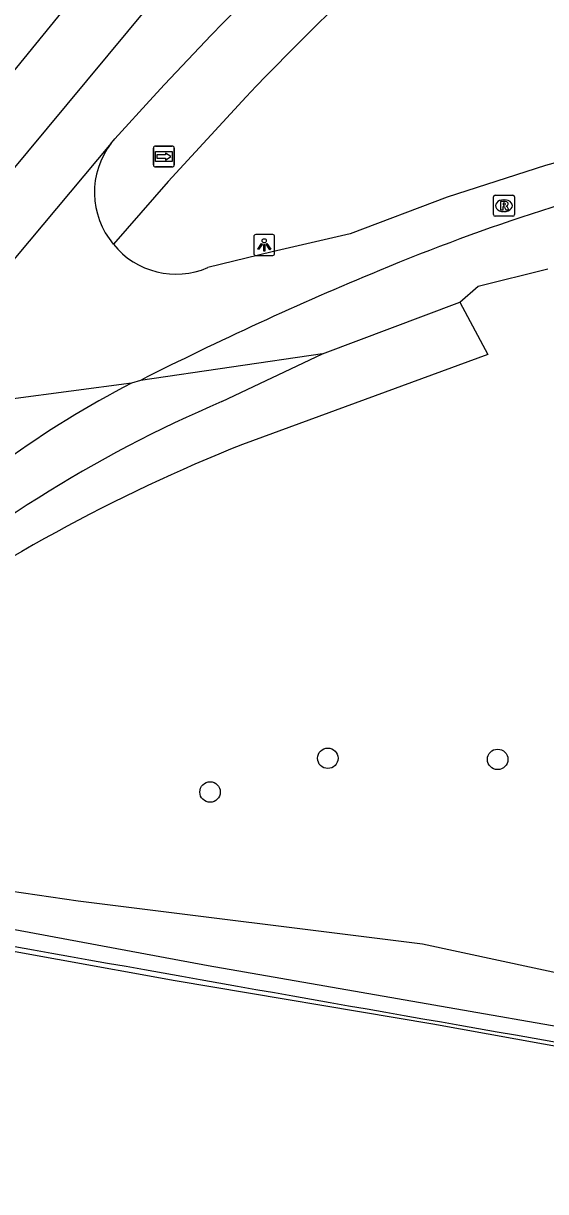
# Model space of a CAD drawing. Extents: x 160806 to 161707, y 383697 to 384148.
# Drawn here: x 160841 to 160865.9, y 383697.8 to 383753.5 of the extents above; entities that cross this region are included whole.
import ezdxf

# ---------------------------------------------------------------- set-up
doc = ezdxf.new("R2010")
doc.units = 0
for name, color, linetype in [('IMGEO_Boom', 7, 'Continuous'), ('IMGEO_Fietspad_open', 7, 'Continuous'), ('IMGEO_Geluidsscherm', 7, 'Continuous'), ('IMGEO_Groenvoorziening', 7, 'Continuous'), ('IMGEO_Lichtpunt', 7, 'Continuous'), ('IMGEO_Muur', 7, 'Continuous'), ('IMGEO_Rijbaan_lokaal_gesloten', 7, 'Continuous'), ('IMGEO_Rijbaan_lokaal_open', 7, 'Continuous'), ('IMGEO_Rioolput', 7, 'Continuous'), ('IMGEO_Spoorbaan_halfverhard', 7, 'Continuous'), ('IMGEO_Voetpad_open', 7, 'Continuous'), ('IMGEO_Wegwijzer', 7, 'Continuous')]:
    doc.layers.add(name, color=color, linetype=linetype)

msp = doc.modelspace()

# ---------------------------------------------------------------- linework, layer by layer
at = {"layer": 'IMGEO_Boom'}
for centre in [(160855.51, 383718.44), (160863.613, 383718.387), (160849.893, 383716.83)]:
    msp.add_circle(centre, 0.489, dxfattribs=at)
at = {"layer": 'IMGEO_Fietspad_open'}
msp.add_arc((160867.026, 383695.722), 45.663, 117.2141, 126.0828, dxfattribs=at)
at = {"layer": 'IMGEO_Geluidsscherm'}
msp.add_lwpolyline([(160834.211, 383710.362), (160836.985, 383709.874), (160848.234, 383707.834), (160860.524, 383705.775), (160868.443, 383704.346), (160884.251, 383701.671), (160891.851, 383700.591), (160896.138, 383700.092), (160900.372, 383699.702), (160916.184, 383698.714), (160928.13, 383698.037), (160932.094, 383697.764)], dxfattribs=at)
at = {"layer": 'IMGEO_Groenvoorziening'}
for points in [[(160861.812, 383740.199), (160863.145, 383737.699), (160851.448, 383733.415)], [(160824.684, 383712.357), (160825.386, 383713.484), (160825.871, 383713.894), (160826.633, 383714.116), (160843.597, 383711.637), (160860.024, 383709.58), (160870.902, 383707.254), (160885.285, 383704.928), (160887.055, 383704.827)], [(160907.351, 383701.52), (160917.77, 383699.445), (160907.216, 383700.026), (160878.632, 383703.515), (160849.795, 383708.541), (160826.302, 383712.908), (160825.547, 383712.184)]]:
    msp.add_lwpolyline(points, dxfattribs=at)
msp.add_arc((160880.999, 383659.015), 80.054, 111.66262, 125.78139, dxfattribs=at)
at = {"layer": 'IMGEO_Lichtpunt'}
for p, q in [((160851.978, 383743.333), (160851.978, 383742.526)), ((160851.978, 383743.333), (160851.978, 383742.526)), ((160852.88, 383743.428), (160852.072, 383743.428)), ((160852.88, 383743.428), (160852.072, 383743.428)), ((160852.974, 383742.526), (160852.974, 383743.333)), ((160852.974, 383742.526), (160852.974, 383743.333)), ((160852.072, 383742.432), (160852.88, 383742.432)), ((160852.072, 383742.432), (160852.88, 383742.432))]:
    msp.add_line(p, q, dxfattribs=at)
for points in [[(160852.352, 383742.997), (160852.391, 383742.969), (160852.203, 383742.707), (160852.165, 383742.734), (160852.352, 383742.997)], [(160852.454, 383742.949), (160852.501, 383742.949), (160852.501, 383742.627), (160852.454, 383742.627), (160852.454, 383742.949)], [(160852.564, 383742.969), (160852.602, 383742.996), (160852.789, 383742.734), (160852.75, 383742.706), (160852.564, 383742.969)]]:
    msp.add_lwpolyline(points, dxfattribs=at)
msp.add_circle((160852.477, 383743.131), 0.0994, dxfattribs=at)
for centre, start, end in [((160852.072, 383743.333), 90, 180), ((160852.072, 383743.333), 90, 180), ((160852.88, 383743.333), 0, 90), ((160852.88, 383743.333), 0, 90), ((160852.072, 383742.526), 180, 270), ((160852.072, 383742.526), 180, 270), ((160852.88, 383742.526), 270, 0), ((160852.88, 383742.526), 270, 360)]:
    msp.add_arc(centre, 0.0946, start, end, dxfattribs=at)
at = {"layer": 'IMGEO_Muur'}
msp.add_arc((161656.602, 388258.877), 4622.02, 259.641693, 260.354582, dxfattribs=at)
at = {"layer": 'IMGEO_Rijbaan_lokaal_gesloten'}
for points in [[(160814.34, 383714.557), (160830.227, 383734.1), (160833.519, 383738.143), (160846.9, 383754.25), (160849.481, 383757.132), (160853.006, 383760.668), (160858.089, 383765.195), (160859.573, 383766.449), (160865.774, 383771.328), (160872.216, 383776.024), (160876.959, 383779.154), (160880.308, 383781.174), (160884.695, 383783.538), (160887.254, 383784.79), (160895.414, 383788.215), (160906.663, 383792.502), (160907.295, 383792.732)], [(160848.479, 383761.013), (160840.314, 383750.976)], [(160845.18, 383747.788), (160845.287, 383747.915), (160845.356, 383747.998), (160847.171, 383750)], [(160845.18, 383747.788), (160833.988, 383734.437)]]:
    msp.add_lwpolyline(points, dxfattribs=at)
msp.add_arc((160966.228, 383640.236), 161.934, 128.1859, 137.32575, dxfattribs=at)
at = {"layer": 'IMGEO_Rijbaan_lokaal_open'}
for points in [[(160893.833, 383752.495), (160892.98, 383752.388), (160892.307, 383752.284), (160885.997, 383751.478), (160878.528, 383750), (160872.188, 383748.46), (160865.9, 383746.727), (160861.199, 383745.212), (160856.578, 383743.467), (160852.854, 383742.604), (160849.79, 383741.85)], [(160846.144, 383736.33), (160840.388, 383735.567)], [(160846.58, 383736.47), (160846.144, 383736.33)]]:
    msp.add_lwpolyline(points, dxfattribs=at)
for centre, radius, start, end in [((160848.21, 383745.438), 3.835, 142.1975, 220.1311), ((160894.913, 383653.354), 95.769, 102.82369, 112.69109), ((160848.272, 383745.391), 3.853, 219.0115, 293.2031), ((160919.586, 383592.791), 161.163, 112.4778, 116.93587)]:
    msp.add_arc(centre, radius, start, end, dxfattribs=at)
at = {"layer": 'IMGEO_Rioolput'}
for p, q in [((160863.489, 383745.304), (160864.341, 383745.304)), ((160863.414, 383744.378), (160863.414, 383745.23)), ((160863.902, 383745.084), (160863.927, 383745.084)), ((160864.415, 383745.23), (160864.415, 383744.378)), ((160864.341, 383744.304), (160863.489, 383744.304)), ((160863.925, 383744.524), (160863.9, 383744.524))]:
    msp.add_line(p, q, dxfattribs=at)
for points in [[(160863.489, 383745.304), (160864.341, 383745.304)], [(160863.414, 383744.378), (160863.414, 383745.23)], [(160864.003, 383745.002), (160863.751, 383745.004), (160863.751, 383744.604)], [(160863.751, 383744.604), (160863.875, 383744.604), (160863.875, 383744.766), (160863.886, 383744.766)], [(160863.929, 383744.923), (160863.875, 383744.923), (160863.875, 383744.842)], [(160863.875, 383744.842), (160863.927, 383744.842)], [(160863.933, 383744.737), (160864.004, 383744.604), (160864.144, 383744.604), (160864.079, 383744.73)], [(160864.415, 383745.23), (160864.415, 383744.378)], [(160864.341, 383744.304), (160863.489, 383744.304)]]:
    msp.add_lwpolyline(points, dxfattribs=at)
for centre, radius, start, end in [((160863.491, 383745.228), 0.0765, 91.552, 178.448), ((160863.491, 383745.228), 0.0765, 91.552, 178.448), ((160864.339, 383745.228), 0.0765, 1.552, 88.448), ((160864.339, 383745.228), 0.0765, 1.552, 88.448), ((160863.885, 383744.713), 0.0533, 26.0293, 88.6989), ((160863.911, 383745.031), 0.19, 274.7715, 282.9687), ((160863.935, 383744.827), 0.0964, 77.0061, 93.1865), ((160863.949, 383744.884), 0.0378, 276.6634, 79.6772), ((160864.002, 383744.892), 0.109, 350.3612, 89.416), ((160864, 383744.892), 0.112, 277.5842, 350.9817), ((160863.984, 383744.677), 0.108, 29.5134, 73.7905), ((160863.491, 383744.38), 0.0765, 181.552, 268.448), ((160863.491, 383744.38), 0.0765, 181.552, 268.448), ((160864.339, 383744.38), 0.0765, 271.552, 358.448), ((160864.339, 383744.38), 0.0765, 271.552, 358.448)]:
    msp.add_arc(centre, radius, start, end, dxfattribs=at)
for centre, major_axis, ratio, start_param, end_param in [((160863.901, 383744.804), (-0.387, 0.002), 0.722429, 4.712389, 7.853982), ((160863.926, 383744.804), (-0.39, 0.002), 0.717154, 1.570796, 4.712389)]:
    msp.add_ellipse(centre, major_axis=major_axis, ratio=ratio, start_param=start_param, end_param=end_param, dxfattribs=at)
at = {"layer": 'IMGEO_Spoorbaan_halfverhard'}
msp.add_arc((161656.602, 388258.877), 4622.02, 259.641693, 260.354582, dxfattribs=at)
at = {"layer": 'IMGEO_Voetpad_open'}
for points in [[(160851.611, 383750), (160847.899, 383745.966), (160845.278, 383742.966)], [(160861.812, 383740.199), (160862.69, 383740.971), (160866.007, 383741.797)], [(160855.249, 383737.735), (160861.812, 383740.199)], [(160855.249, 383737.735), (160846.58, 383736.47)], [(160850.457, 383735.457), (160855.249, 383737.735)]]:
    msp.add_lwpolyline(points, dxfattribs=at)
for centre, radius, start, end in [((160962.184, 383644.529), 152.809, 128.02304, 136.35278), ((160874.318, 383679.306), 61.011, 113.02251, 131.64296)]:
    msp.add_arc(centre, radius, start, end, dxfattribs=at)
at = {"layer": 'IMGEO_Wegwijzer'}
for p, q in [((160847.191, 383746.751), (160847.191, 383747.551)), ((160847.191, 383747.551), (160847.191, 383746.751)), ((160847.291, 383747.651), (160848.081, 383747.651)), ((160848.081, 383747.651), (160847.291, 383747.651)), ((160848.181, 383747.551), (160848.181, 383746.751)), ((160848.181, 383746.751), (160848.181, 383747.551)), ((160848.081, 383746.651), (160847.291, 383746.651)), ((160847.291, 383746.651), (160848.081, 383746.651))]:
    msp.add_line(p, q, dxfattribs=at)
for points in [[(160847.292, 383747.383), (160848.08, 383747.383), (160848.08, 383746.919), (160847.292, 383746.919), (160847.292, 383747.383)], [(160847.357, 383747.235), (160847.357, 383747.151), (160847.357, 383747.067), (160847.768, 383747.067), (160847.768, 383746.984), (160848.015, 383747.151), (160847.768, 383747.318), (160847.768, 383747.235), (160847.357, 383747.235)]]:
    msp.add_lwpolyline(points, dxfattribs=at)
for centre, start, end in [((160847.291, 383747.551), 90, 180), ((160847.291, 383747.551), 90, 180), ((160848.081, 383747.551), 0, 90), ((160848.081, 383747.551), 360, 90), ((160847.291, 383746.751), 180, 270), ((160847.291, 383746.751), 180, 270), ((160848.081, 383746.751), 270, 0), ((160848.081, 383746.751), 270, 0)]:
    msp.add_arc(centre, 0.1, start, end, dxfattribs=at)

doc.saveas('drawing.dxf')
